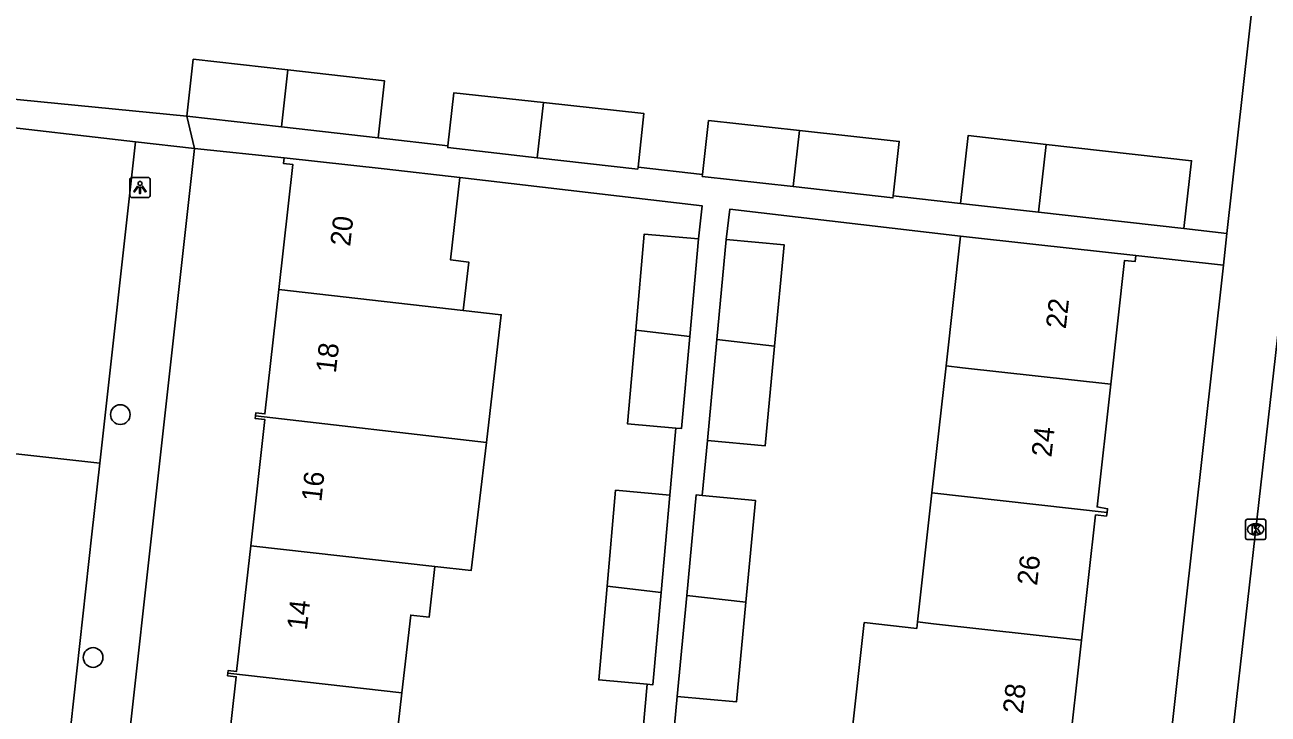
# Model space of a CAD drawing. Extents: x 161928 to 163055, y 386475 to 387428.
# Drawn here: x 162770 to 162831.8, y 387148.8 to 387183 of the extents above; entities that cross this region are included whole.
import ezdxf

# ---------------------------------------------------------------- set-up
doc = ezdxf.new("R2010")
doc.units = 0
for name, color, linetype in [('IMGEO_Boom', 7, 'Continuous'), ('IMGEO_Kolk', 7, 'Continuous'), ('IMGEO_Lichtpunt', 7, 'Continuous'), ('IMGEO_Pand', 7, 'Continuous'), ('IMGEO_Pand_nummerreeks', 7, 'Continuous'), ('IMGEO_Parkeervlak_open', 7, 'Continuous'), ('IMGEO_Rijbaan_lokaal_open', 7, 'Continuous'), ('IMGEO_Voetpad_open', 7, 'Continuous')]:
    doc.layers.add(name, color=color, linetype=linetype)

msp = doc.modelspace()

# ---------------------------------------------------------------- linework, layer by layer
at = {"layer": 'IMGEO_Boom'}
for centre in [(162774.721, 387163.678), (162773.368, 387151.614)]:
    msp.add_circle(centre, 0.489, dxfattribs=at)
at = {"layer": 'IMGEO_Kolk'}
for p, q in [((162830.637, 387157.551), (162830.637, 387158.403)), ((162830.712, 387158.477), (162831.564, 387158.477)), ((162831.125, 387158.257), (162831.15, 387158.257)), ((162831.638, 387158.403), (162831.638, 387157.551)), ((162831.564, 387157.477), (162830.712, 387157.477)), ((162831.148, 387157.697), (162831.123, 387157.697))]:
    msp.add_line(p, q, dxfattribs=at)
for points in [[(162830.637, 387157.551), (162830.637, 387158.403)], [(162830.712, 387158.477), (162831.564, 387158.477)], [(162830.958, 387158.177), (162831.081, 387158.177), (162831.081, 387158.026), (162831.211, 387158.177), (162831.375, 387158.177), (162831.229, 387158.026), (162831.382, 387157.777), (162831.23, 387157.777), (162831.145, 387157.941), (162831.081, 387157.874), (162831.081, 387157.777), (162830.958, 387157.777), (162830.958, 387158.177)], [(162831.638, 387158.403), (162831.638, 387157.551)], [(162831.564, 387157.477), (162830.712, 387157.477)]]:
    msp.add_lwpolyline(points, dxfattribs=at)
for centre, start, end in [((162830.714, 387158.401), 91.55205, 178.44795), ((162830.714, 387158.401), 91.55205, 178.44795), ((162831.562, 387158.401), 1.55205, 88.44795), ((162831.562, 387158.401), 1.55205, 88.44795), ((162830.714, 387157.553), 181.55205, 268.44795), ((162830.714, 387157.553), 181.55205, 268.44795), ((162831.562, 387157.553), 271.55205, 358.44795), ((162831.562, 387157.553), 271.55205, 358.44795)]:
    msp.add_arc(centre, 0.0765, start, end, dxfattribs=at)
for centre, major_axis, ratio, start_param, end_param in [((162831.124, 387157.977), (-0.387, 0.002), 0.722429, 4.712389, 7.853982), ((162831.149, 387157.977), (-0.39, 0.002), 0.717154, 1.570796, 4.712389)]:
    msp.add_ellipse(centre, major_axis=major_axis, ratio=ratio, start_param=start_param, end_param=end_param, dxfattribs=at)
at = {"layer": 'IMGEO_Lichtpunt'}
for p, q in [((162775.201, 387175.363), (162775.201, 387174.556)), ((162775.201, 387175.363), (162775.201, 387174.556)), ((162776.103, 387175.458), (162775.295, 387175.458)), ((162776.103, 387175.458), (162775.295, 387175.458)), ((162776.197, 387174.556), (162776.197, 387175.363)), ((162776.197, 387174.556), (162776.197, 387175.363)), ((162775.295, 387174.462), (162776.103, 387174.462)), ((162775.295, 387174.462), (162776.103, 387174.462))]:
    msp.add_line(p, q, dxfattribs=at)
for points in [[(162775.575, 387175.027), (162775.614, 387174.999), (162775.426, 387174.737), (162775.388, 387174.764), (162775.575, 387175.027)], [(162775.677, 387174.979), (162775.724, 387174.979), (162775.724, 387174.657), (162775.677, 387174.657), (162775.677, 387174.979)], [(162775.787, 387174.999), (162775.825, 387175.026), (162776.012, 387174.764), (162775.973, 387174.736), (162775.787, 387174.999)]]:
    msp.add_lwpolyline(points, dxfattribs=at)
msp.add_circle((162775.7, 387175.161), 0.0994, dxfattribs=at)
for centre, start, end in [((162775.295, 387175.363), 90, 180), ((162775.295, 387175.363), 90, 180), ((162776.103, 387175.363), 0, 90), ((162776.103, 387175.363), 0, 90), ((162775.295, 387174.556), 180, 270), ((162775.295, 387174.556), 180, 270), ((162776.103, 387174.556), 270, 0), ((162776.103, 387174.556), 270, 360)]:
    msp.add_arc(centre, 0.0946, start, end, dxfattribs=at)
at = {"layer": 'IMGEO_Pand'}
for points in [[(162783.046, 387180.797), (162778.343, 387181.327), (162778.024, 387178.495)], [(162782.728, 387177.965), (162783.046, 387180.797)], [(162787.533, 387177.423), (162787.853, 387180.255), (162783.046, 387180.797)], [(162790.999, 387177.034), (162791.297, 387179.664), (162795.746, 387179.179)], [(162795.746, 387179.179), (162795.439, 387176.439)], [(162795.746, 387179.179), (162800.736, 387178.635), (162800.446, 387175.973)], [(162782.728, 387177.965), (162778.024, 387178.495)], [(162803.649, 387175.613), (162803.951, 387178.285), (162808.469, 387177.793)], [(162787.533, 387177.423), (162782.728, 387177.965)], [(162808.469, 387177.793), (162808.156, 387175.002)], [(162808.469, 387177.793), (162813.43, 387177.252), (162813.125, 387174.548)], [(162820.721, 387177.103), (162816.848, 387177.54), (162816.468, 387174.173)], [(162820.341, 387173.736), (162820.721, 387177.103)], [(162827.577, 387172.92), (162827.957, 387176.287), (162820.721, 387177.103)], [(162782.603, 387169.892), (162783.302, 387176.098), (162782.832, 387176.151), (162782.864, 387176.44)], [(162782.864, 387176.44), (162787.833, 387175.88), (162791.596, 387175.456)], [(162795.439, 387176.439), (162790.989, 387176.942), (162790.999, 387177.034)], [(162800.446, 387175.973), (162800.435, 387175.874), (162795.439, 387176.439)], [(162791.596, 387175.456), (162791.133, 387171.36), (162792.035, 387171.258), (162791.764, 387168.857)], [(162808.156, 387175.002), (162803.638, 387175.512), (162803.649, 387175.613)], [(162813.125, 387174.548), (162813.113, 387174.442), (162808.156, 387175.002)], [(162820.341, 387173.736), (162816.468, 387174.173)], [(162827.577, 387172.92), (162820.341, 387173.736)], [(162800.332, 387167.874), (162800.758, 387172.646), (162803.449, 387172.406)], [(162803.449, 387172.406), (162803.017, 387167.566)], [(162804.366, 387167.411), (162804.835, 387172.383)], [(162804.835, 387172.383), (162807.706, 387172.112), (162807.231, 387167.082)], [(162815.759, 387166.103), (162816.479, 387172.546)], [(162816.479, 387172.546), (162820.214, 387172.134), (162825.183, 387171.585)], [(162825.183, 387171.585), (162825.153, 387171.285), (162824.623, 387171.336), (162823.937, 387165.184)], [(162781.435, 387163.622), (162781.451, 387163.762), (162781.906, 387163.711), (162782.603, 387169.892)], [(162791.764, 387168.857), (162782.603, 387169.892)], [(162791.764, 387168.857), (162793.648, 387168.641), (162792.912, 387162.292)], [(162800.332, 387167.874), (162799.917, 387163.224), (162802.322, 387163.009)], [(162803.017, 387167.566), (162800.332, 387167.874)], [(162803.017, 387167.566), (162802.607, 387162.984), (162802.322, 387163.009)], [(162803.893, 387162.395), (162804.366, 387167.411)], [(162807.231, 387167.082), (162804.366, 387167.411)], [(162807.231, 387167.082), (162806.764, 387162.125), (162803.893, 387162.395)], [(162815.052, 387159.786), (162815.759, 387166.103)], [(162815.759, 387166.103), (162816.566, 387166.01), (162823.937, 387165.184)], [(162823.937, 387165.184), (162823.258, 387159.09), (162823.777, 387158.999), (162823.752, 387158.82)], [(162781.201, 387157.168), (162781.907, 387163.432), (162781.42, 387163.487), (162781.435, 387163.622)], [(162781.435, 387163.622), (162792.912, 387162.292)], [(162792.912, 387162.292), (162792.151, 387155.932), (162790.353, 387156.135)], [(162798.908, 387155.153), (162799.334, 387159.925), (162802.025, 387159.685)], [(162814.336, 387153.382), (162815.052, 387159.786)], [(162823.752, 387158.82), (162815.052, 387159.786)], [(162802.025, 387159.685), (162801.593, 387154.845)], [(162802.871, 387154.698), (162803.343, 387159.697), (162803.636, 387159.669)], [(162805.807, 387154.361), (162806.284, 387159.42), (162803.636, 387159.669)], [(162823.752, 387158.82), (162823.726, 387158.639), (162823.182, 387158.7), (162822.483, 387152.467)], [(162780.066, 387150.837), (162780.081, 387150.972), (162780.498, 387150.925), (162781.201, 387157.168)], [(162790.353, 387156.135), (162781.201, 387157.168)], [(162790.353, 387156.135), (162790.068, 387153.613), (162789.151, 387153.717), (162788.715, 387149.859)], [(162798.908, 387155.153), (162798.493, 387150.503), (162800.898, 387150.288)], [(162801.593, 387154.845), (162798.908, 387155.153)], [(162801.593, 387154.845), (162801.183, 387150.263), (162800.898, 387150.288)], [(162802.398, 387149.681), (162802.871, 387154.698)], [(162802.398, 387149.681), (162805.34, 387149.404), (162805.807, 387154.361)], [(162802.871, 387154.698), (162805.807, 387154.361)], [(162813.634, 387147.098), (162811.019, 387147.381), (162811.687, 387153.35), (162814.3, 387153.057), (162814.336, 387153.382)], [(162814.336, 387153.382), (162815.136, 387153.29), (162822.483, 387152.467)], [(162822.483, 387152.467), (162821.801, 387146.384), (162822.321, 387146.322), (162822.305, 387146.158)], [(162779.784, 387144.447), (162780.484, 387150.655), (162780.051, 387150.704), (162780.066, 387150.837)], [(162788.715, 387149.859), (162780.066, 387150.837)], [(162788.715, 387149.859), (162788.286, 387146.061), (162789.184, 387145.96), (162788.897, 387143.419)]]:
    msp.add_lwpolyline(points, dxfattribs=at)
at = {"layer": 'IMGEO_Parkeervlak_open'}
msp.add_lwpolyline([(162773.695, 387161.265), (162765.934, 387162.134)], dxfattribs=at)
at = {"layer": 'IMGEO_Rijbaan_lokaal_open'}
msp.add_lwpolyline([(162827.676, 387127.124), (162828.711, 387136.523), (162832.59, 387170.7), (162832.764, 387172.261)], dxfattribs=at)
at = {"layer": 'IMGEO_Voetpad_open'}
for points in [[(162831.181, 387187.066), (162831.314, 387187.051), (162829.711, 387172.682)], [(162778.024, 387178.495), (162756.084, 387180.655)], [(162778.024, 387178.495), (162778.405, 387176.891)], [(162767.729, 387178.115), (162775.482, 387177.226)], [(162775.482, 387177.226), (162773.695, 387161.265)], [(162778.405, 387176.891), (162775.482, 387177.226)], [(162790.999, 387177.034), (162787.533, 387177.423)], [(162771.32, 387113.058), (162778.405, 387176.891)], [(162778.405, 387176.891), (162782.864, 387176.44)], [(162803.649, 387175.613), (162800.446, 387175.973)], [(162791.596, 387175.456), (162803.641, 387174.047), (162803.449, 387172.406)], [(162816.468, 387174.173), (162813.125, 387174.548)], [(162804.835, 387172.383), (162805.011, 387173.887), (162816.479, 387172.546)], [(162829.711, 387172.682), (162827.577, 387172.92)], [(162829.534, 387171.1), (162829.711, 387172.682)], [(162825.183, 387171.585), (162829.534, 387171.1)], [(162829.534, 387171.1), (162821.153, 387095.983), (162821.139, 387095.872)], [(162802.322, 387163.009), (162802.025, 387159.685)], [(162803.636, 387159.669), (162803.893, 387162.395)], [(162773.695, 387161.265), (162773.3, 387157.734), (162770.322, 387130.593), (162770.303, 387130.492), (162770.261, 387130.336), (162770.205, 387130.185), (162770.136, 387130.039), (162770.055, 387129.9), (162769.961, 387129.768)], [(162800.898, 387150.288), (162800.601, 387146.965)], [(162802.128, 387146.823), (162802.398, 387149.681)]]:
    msp.add_lwpolyline(points, dxfattribs=at)

# ---------------------------------------------------------------- texts
at = {"layer": 'IMGEO_Pand_nummerreeks'}
for s, rotation, p in [('20', 83.55771, (162786.141, 387172.007)), ('22', 83.60188, (162821.703, 387167.912)), ('18', 83.55771, (162785.43, 387165.712)), ('24', 83.60188, (162820.988, 387161.538)), ('16', 83.55771, (162784.709, 387159.323)), ('26', 83.60188, (162820.273, 387155.162)), ('14', 83.55771, (162783.987, 387152.936)), ('28', 83.60027, (162819.559, 387148.788))]:
    msp.add_text(s, height=1, rotation=rotation, dxfattribs=at).set_placement(p)

doc.saveas('drawing.dxf')
